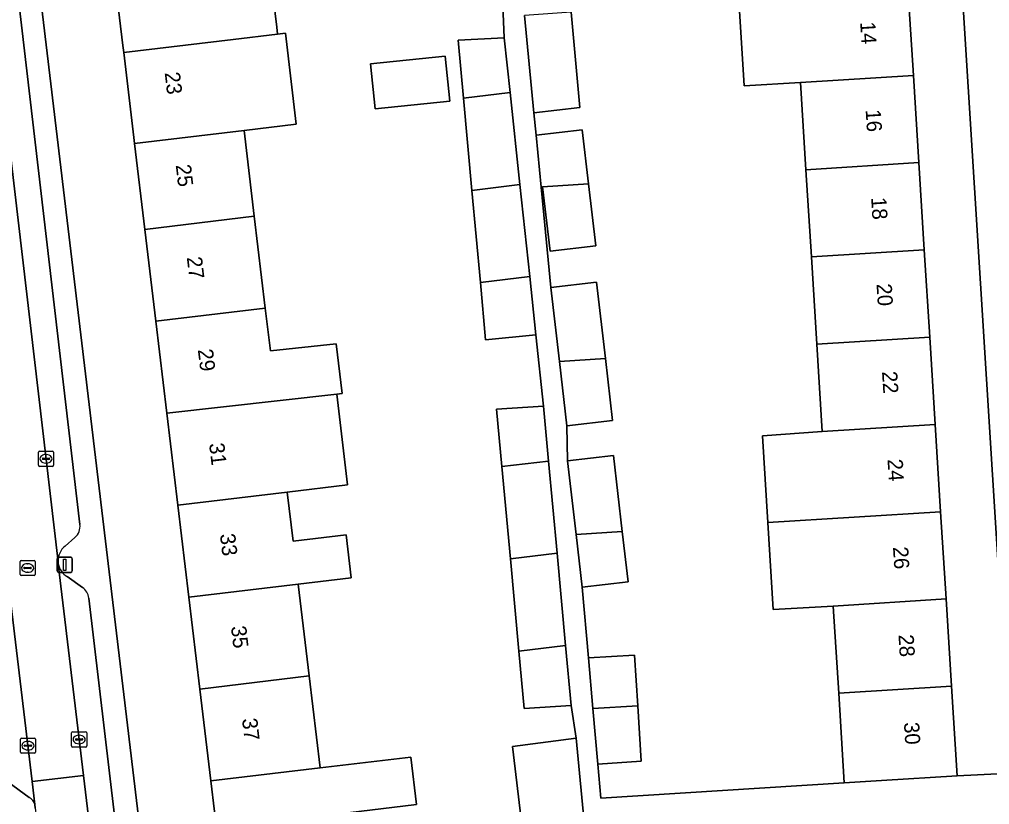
# Model space of a CAD drawing. Extents: x 159053 to 160042, y 380449 to 381423.
# Drawn here: x 159742.8 to 159806.8, y 381062.1 to 381113.8 of the extents above; entities that cross this region are included whole.
import ezdxf

# ---------------------------------------------------------------- set-up
doc = ezdxf.new("R2010")
doc.units = 0
for name, color, linetype in [('IMGEO_Erf', 7, 'Continuous'), ('IMGEO_Kolk', 7, 'Continuous'), ('IMGEO_Lichtmast', 7, 'Continuous'), ('IMGEO_Pand', 7, 'Continuous'), ('IMGEO_Pand_nummerreeks', 7, 'Continuous'), ('IMGEO_Parkeervlak_open', 7, 'Continuous'), ('IMGEO_Rijbaan_lokaal_open', 7, 'Continuous'), ('IMGEO_Rioolput', 7, 'Continuous'), ('IMGEO_Voetpad_open', 7, 'Continuous')]:
    doc.layers.add(name, color=color, linetype=linetype)

msp = doc.modelspace()

# ---------------------------------------------------------------- linework, layer by layer
at = {"layer": 'IMGEO_Erf'}
for points in [[(159804.558, 381122.022), (159801.001, 381121.799), (159801.37, 381115.898), (159801.729, 381110.146), (159802.089, 381104.395), (159802.448, 381098.643), (159802.807, 381092.891), (159803.167, 381087.139), (159803.526, 381081.388), (159803.886, 381075.636), (159804.245, 381069.884), (159804.614, 381063.981), (159807.743, 381064.122)], [(159808.146, 381064.543), (159804.558, 381122.022)], [(159759.082, 381119.128), (159759.776, 381113.325), (159759.831, 381112.868), (159760.35, 381112.93), (159761.066, 381106.925), (159757.623, 381106.513), (159758.3, 381100.857), (159759.025, 381094.798), (159759.361, 381091.985), (159763.695, 381092.441), (159764.085, 381089.176), (159763.731, 381089.136), (159764.447, 381083.15), (159760.475, 381082.677), (159760.863, 381079.436), (159764.353, 381079.852), (159764.689, 381077.034), (159761.2, 381076.618), (159761.925, 381070.558), (159762.65, 381064.499), (159768.604, 381065.209), (159768.978, 381062.082), (159763.024, 381061.372)], [(159776.036, 381059.833), (159775.309, 381065.904), (159779.507, 381066.465), (159779.179, 381068.605), (159776.08, 381068.408), (159775.732, 381072.205), (159775.173, 381078.284), (159774.615, 381084.361), (159774.267, 381088.149), (159777.365, 381088.346), (159776.861, 381093.048), (159773.546, 381092.723), (159773.2, 381096.491), (159772.642, 381102.567), (159772.083, 381108.647), (159771.732, 381112.464), (159774.767, 381112.629), (159774.571, 381117.447)], [(159779.189, 381114.313), (159779.741, 381108.032), (159776.728, 381107.683), (159776.87, 381106.211), (159779.911, 381106.563), (159780.325, 381102.99), (159780.799, 381098.903), (159777.786, 381098.554), (159777.295, 381102.792), (159777.202, 381102.786), (159777.842, 381096.174), (159780.855, 381096.523), (159781.439, 381091.481), (159781.913, 381087.394), (159778.9, 381087.045), (159778.949, 381084.734), (159781.962, 381085.083), (159782.542, 381080.076), (159782.927, 381076.754), (159779.914, 381076.405), (159780.322, 381071.745), (159783.361, 381071.935), (159783.569, 381068.591), (159783.797, 381064.934), (159780.935, 381064.755), (159781.131, 381062.513), (159797.177, 381063.516), (159796.808, 381069.419), (159796.449, 381075.171), (159792.5, 381074.931), (159792.141, 381080.676), (159791.784, 381086.391), (159795.73, 381086.674), (159795.371, 381092.426), (159795.012, 381098.178), (159794.652, 381103.93), (159794.293, 381109.681), (159790.573, 381109.449), (159790.219, 381115.101)]]:
    msp.add_lwpolyline(points, dxfattribs=at)
for points in [[(159753.263, 381081.818), (159752.539, 381087.877), (159751.814, 381093.937), (159751.089, 381099.997), (159750.413, 381105.65), (159750.364, 381106.057), (159749.694, 381111.659), (159749.639, 381112.116), (159748.896, 381118.323), (159747.316, 381118.125), (159743.929, 381117.699), (159752.656, 381044.718), (159757.631, 381045.313), (159756.888, 381051.519), (159756.163, 381057.579), (159755.439, 381063.638), (159754.714, 381069.698), (159753.989, 381075.758)], [(159766.259, 381107.935), (159765.957, 381110.913), (159770.882, 381111.413), (159771.184, 381108.435)]]:
    msp.add_lwpolyline(points, close=True, dxfattribs=at)
at = {"layer": 'IMGEO_Kolk'}
for p, q in [((159744.074, 381084.45), (159744.074, 381085.302)), ((159744.149, 381085.376), (159745.001, 381085.376)), ((159744.562, 381085.156), (159744.587, 381085.156)), ((159745.075, 381085.302), (159745.075, 381084.45)), ((159744.333, 381084.87), (159744.333, 381084.882)), ((159744.771, 381084.833), (159744.373, 381084.833)), ((159744.376, 381084.919), (159744.774, 381084.919)), ((159744.585, 381084.596), (159744.56, 381084.596)), ((159744.817, 381084.882), (159744.817, 381084.87)), ((159745.001, 381084.376), (159744.149, 381084.376)), ((159746.258, 381065.95), (159746.258, 381066.802)), ((159746.333, 381066.876), (159747.185, 381066.876)), ((159746.746, 381066.656), (159746.771, 381066.656)), ((159747.259, 381066.802), (159747.259, 381065.95)), ((159742.883, 381065.539), (159742.883, 381066.391)), ((159742.958, 381066.465), (159743.81, 381066.465)), ((159743.142, 381065.959), (159743.142, 381065.971)), ((159743.185, 381066.008), (159743.583, 381066.008)), ((159743.371, 381066.245), (159743.396, 381066.245)), ((159743.626, 381065.971), (159743.626, 381065.959)), ((159743.884, 381066.391), (159743.884, 381065.539)), ((159746.517, 381066.37), (159746.517, 381066.382)), ((159746.955, 381066.333), (159746.557, 381066.333)), ((159746.56, 381066.419), (159746.958, 381066.419)), ((159746.769, 381066.096), (159746.744, 381066.096)), ((159747.001, 381066.382), (159747.001, 381066.37)), ((159743.81, 381065.465), (159742.958, 381065.465)), ((159743.58, 381065.922), (159743.182, 381065.922)), ((159743.394, 381065.685), (159743.369, 381065.685)), ((159747.185, 381065.876), (159746.333, 381065.876))]:
    msp.add_line(p, q, dxfattribs=at)
for points in [[(159744.074, 381084.45), (159744.074, 381085.302)], [(159744.149, 381085.376), (159745.001, 381085.376)], [(159745.075, 381085.302), (159745.075, 381084.45)], [(159745.001, 381084.376), (159744.149, 381084.376)], [(159746.258, 381065.95), (159746.258, 381066.802)], [(159746.333, 381066.876), (159747.185, 381066.876)], [(159747.259, 381066.802), (159747.259, 381065.95)], [(159742.883, 381065.539), (159742.883, 381066.391)], [(159742.958, 381066.465), (159743.81, 381066.465)], [(159743.884, 381066.391), (159743.884, 381065.539)], [(159743.81, 381065.465), (159742.958, 381065.465)], [(159747.185, 381065.876), (159746.333, 381065.876)]]:
    msp.add_lwpolyline(points, dxfattribs=at)
for centre, radius, start, end in [((159744.151, 381085.3), 0.0765, 91.55205, 178.44795), ((159744.151, 381085.3), 0.0765, 91.55205, 178.44795), ((159744.999, 381085.3), 0.0765, 1.55205, 88.44795), ((159744.999, 381085.3), 0.0765, 1.55205, 88.44795), ((159744.373, 381084.879), 0.0403, 85.87752, 175.75265), ((159744.37, 381084.869), 0.0366, 178.93798, 274.71019), ((159744.774, 381084.876), 0.043, 264.86636, 352.45326), ((159744.778, 381084.881), 0.0386, 1.73085, 96.63898), ((159744.151, 381084.452), 0.0765, 181.55205, 268.44795), ((159744.151, 381084.452), 0.0765, 181.55205, 268.44795), ((159744.999, 381084.452), 0.0765, 271.55205, 358.44795), ((159744.999, 381084.452), 0.0765, 271.55205, 358.44795), ((159746.335, 381066.8), 0.0765, 91.55205, 178.44795), ((159746.335, 381066.8), 0.0765, 91.55205, 178.44795), ((159747.183, 381066.8), 0.0765, 1.55205, 88.44795), ((159747.183, 381066.8), 0.0765, 1.55205, 88.44795), ((159742.96, 381066.389), 0.0765, 91.55205, 178.44795), ((159742.96, 381066.389), 0.0765, 91.55205, 178.44795), ((159743.182, 381065.968), 0.0403, 85.87752, 175.75265), ((159743.587, 381065.97), 0.0386, 1.73085, 96.63898), ((159743.808, 381066.389), 0.0765, 1.55205, 88.44795), ((159743.808, 381066.389), 0.0765, 1.55205, 88.44795), ((159746.557, 381066.379), 0.0403, 85.87752, 175.75265), ((159746.554, 381066.369), 0.0366, 178.93798, 274.71019), ((159746.958, 381066.376), 0.043, 264.86636, 352.45326), ((159746.962, 381066.381), 0.0386, 1.73085, 96.63898), ((159742.96, 381065.541), 0.0765, 181.55205, 268.44795), ((159742.96, 381065.541), 0.0765, 181.55205, 268.44795), ((159743.179, 381065.958), 0.0366, 178.93798, 274.71019), ((159743.583, 381065.965), 0.043, 264.86636, 352.45326), ((159743.808, 381065.541), 0.0765, 271.55205, 358.44795), ((159743.808, 381065.541), 0.0765, 271.55205, 358.44795), ((159746.335, 381065.952), 0.0765, 181.55205, 268.44795), ((159746.335, 381065.952), 0.0765, 181.55205, 268.44795), ((159747.183, 381065.952), 0.0765, 271.55205, 358.44795), ((159747.183, 381065.952), 0.0765, 271.55205, 358.44795)]:
    msp.add_arc(centre, radius, start, end, dxfattribs=at)
for centre, major_axis, ratio, start_param, end_param in [((159744.561, 381084.876), (-0.387, 0.002), 0.722429, 4.712389, 7.853982), ((159744.586, 381084.876), (-0.39, 0.002), 0.717154, 1.570796, 4.712389), ((159746.745, 381066.376), (-0.387, 0.002), 0.722429, 4.712389, 7.853982), ((159746.77, 381066.376), (-0.39, 0.002), 0.717154, 1.570796, 4.712389), ((159743.37, 381065.965), (-0.387, 0.002), 0.722429, 4.712389, 7.853982), ((159743.395, 381065.965), (-0.39, 0.002), 0.717154, 1.570796, 4.712389)]:
    msp.add_ellipse(centre, major_axis=major_axis, ratio=ratio, start_param=start_param, end_param=end_param, dxfattribs=at)
at = {"layer": 'IMGEO_Lichtmast'}
for p, q in [((159745.311, 381077.484), (159745.311, 381078.284)), ((159745.311, 381078.284), (159745.311, 381077.484)), ((159745.411, 381078.384), (159746.201, 381078.384)), ((159746.201, 381078.384), (159745.411, 381078.384)), ((159746.301, 381078.284), (159746.301, 381077.484)), ((159746.301, 381077.484), (159746.301, 381078.284)), ((159746.201, 381077.384), (159745.411, 381077.384)), ((159745.411, 381077.384), (159746.201, 381077.384))]:
    msp.add_line(p, q, dxfattribs=at)
msp.add_lwpolyline([(159745.731, 381078.259), (159745.881, 381078.259), (159745.881, 381077.509), (159745.731, 381077.509), (159745.731, 381078.259)], dxfattribs=at)
for centre, start, end in [((159745.411, 381078.284), 90, 180), ((159745.411, 381078.284), 90, 180), ((159746.201, 381078.284), 0, 90), ((159746.201, 381078.284), 360, 90), ((159745.411, 381077.484), 180, 270), ((159745.411, 381077.484), 180, 270), ((159746.201, 381077.484), 270, 0), ((159746.201, 381077.484), 270, 0)]:
    msp.add_arc(centre, 0.1, start, end, dxfattribs=at)
at = {"layer": 'IMGEO_Pand'}
for points in [[(159756.107, 381119.186), (159748.896, 381118.323), (159749.639, 381112.116), (159749.694, 381111.659), (159756.905, 381112.519), (159759.831, 381112.868), (159759.776, 381113.325), (159759.082, 381119.128), (159756.156, 381118.778)], [(159801.729, 381110.146), (159801.37, 381115.898), (159790.219, 381115.101), (159790.573, 381109.449), (159794.293, 381109.681)], [(159779.189, 381114.313), (159776.101, 381114.092), (159776.728, 381107.683), (159779.741, 381108.032)], [(159759.831, 381112.868), (159756.905, 381112.519), (159749.694, 381111.659), (159750.364, 381106.057), (159750.413, 381105.65), (159757.623, 381106.513), (159761.066, 381106.925), (159760.35, 381112.93)], [(159772.083, 381108.647), (159775.154, 381109.013), (159774.767, 381112.629), (159771.732, 381112.464)], [(159770.882, 381111.413), (159765.957, 381110.913), (159766.259, 381107.935), (159771.184, 381108.435)], [(159801.729, 381110.146), (159794.293, 381109.681), (159794.652, 381103.93), (159802.089, 381104.395)], [(159772.642, 381102.567), (159775.803, 381102.944), (159775.154, 381109.013), (159772.083, 381108.647)], [(159757.623, 381106.513), (159750.413, 381105.65), (159751.089, 381099.997), (159758.3, 381100.857)], [(159779.911, 381106.563), (159776.87, 381106.211), (159777.202, 381102.786), (159777.295, 381102.792), (159780.325, 381102.99)], [(159802.448, 381098.643), (159802.089, 381104.395), (159794.652, 381103.93), (159795.012, 381098.178)], [(159772.642, 381102.567), (159773.2, 381096.491), (159776.451, 381096.879), (159775.803, 381102.944)], [(159777.295, 381102.792), (159777.786, 381098.554), (159780.799, 381098.903), (159780.325, 381102.99)], [(159751.814, 381093.937), (159759.025, 381094.798), (159758.3, 381100.857), (159751.089, 381099.997)], [(159802.448, 381098.643), (159795.012, 381098.178), (159795.371, 381092.426), (159802.807, 381092.891)], [(159776.451, 381096.879), (159773.2, 381096.491), (159773.546, 381092.723), (159776.861, 381093.048)], [(159781.439, 381091.481), (159780.855, 381096.523), (159777.842, 381096.174), (159778.41, 381091.276)], [(159751.814, 381093.937), (159752.539, 381087.877), (159763.731, 381089.136), (159764.085, 381089.176), (159763.695, 381092.441), (159759.361, 381091.985), (159759.025, 381094.798)], [(159803.167, 381087.139), (159802.807, 381092.891), (159795.371, 381092.426), (159795.73, 381086.674)], [(159781.439, 381091.481), (159778.41, 381091.276), (159778.9, 381087.045), (159781.913, 381087.394)], [(159760.475, 381082.677), (159764.447, 381083.15), (159763.731, 381089.136), (159752.539, 381087.877), (159753.263, 381081.818)], [(159777.697, 381084.728), (159777.365, 381088.346), (159774.267, 381088.149), (159774.615, 381084.361)], [(159803.167, 381087.139), (159795.73, 381086.674), (159791.784, 381086.391), (159792.141, 381080.676), (159803.526, 381081.388)], [(159778.256, 381078.652), (159777.697, 381084.728), (159774.615, 381084.361), (159775.173, 381078.284)], [(159779.511, 381079.886), (159782.542, 381080.076), (159781.962, 381085.083), (159778.949, 381084.734)], [(159753.989, 381075.758), (159761.2, 381076.618), (159764.689, 381077.034), (159764.353, 381079.852), (159760.863, 381079.436), (159760.475, 381082.677), (159753.263, 381081.818)], [(159792.141, 381080.676), (159792.5, 381074.931), (159796.449, 381075.171), (159803.886, 381075.636), (159803.526, 381081.388)], [(159782.542, 381080.076), (159779.511, 381079.886), (159779.914, 381076.405), (159782.927, 381076.754)], [(159778.256, 381078.652), (159775.173, 381078.284), (159775.732, 381072.205), (159778.814, 381072.572)], [(159753.989, 381075.758), (159754.714, 381069.698), (159761.925, 381070.558), (159761.2, 381076.618)], [(159804.245, 381069.884), (159803.886, 381075.636), (159796.449, 381075.171), (159796.808, 381069.419)], [(159778.814, 381072.572), (159775.732, 381072.205), (159776.08, 381068.408), (159779.179, 381068.605)], [(159780.322, 381071.745), (159780.615, 381068.406), (159783.569, 381068.591), (159783.361, 381071.935)], [(159762.65, 381064.499), (159761.925, 381070.558), (159754.714, 381069.698), (159755.439, 381063.638)], [(159804.245, 381069.884), (159796.808, 381069.419), (159797.177, 381063.516), (159799.624, 381063.669), (159804.614, 381063.981)], [(159783.569, 381068.591), (159780.615, 381068.406), (159780.935, 381064.755), (159783.797, 381064.934)], [(159776.036, 381059.833), (159780.109, 381060.244), (159779.507, 381066.465), (159775.309, 381065.904)], [(159763.375, 381058.439), (159763.024, 381061.372), (159768.978, 381062.082), (159768.604, 381065.209), (159762.65, 381064.499), (159755.439, 381063.638), (159756.163, 381057.579)]]:
    msp.add_lwpolyline(points, close=True, dxfattribs=at)
at = {"layer": 'IMGEO_Parkeervlak_open'}
for points in [[(159740.79, 381117.283), (159741.416, 381111.93), (159741.732, 381109.228), (159745.368, 381078.092)], [(159743.846, 381062.081), (159743.67, 381063.607), (159738.227, 381108.806), (159737.901, 381111.507), (159737.279, 381116.674)], [(159746.813, 381080.552), (159742.765, 381115.163)], [(159745.836, 381079.117), (159746.481, 381079.685)], [(159745.386, 381077.944), (159747.041, 381063.991), (159747.365, 381061.26), (159749.729, 381041.336)], [(159746.976, 381076.388), (159745.966, 381077.112)], [(159751.162, 381043.868), (159747.387, 381075.693)], [(159742.052, 381063.583), (159743.47, 381062.554)]]:
    msp.add_lwpolyline(points, dxfattribs=at)
for centre, radius, start, end in [((159745.821, 381080.435), 0.999, 311.35591, 6.73744), ((159746.581, 381078.157), 1.215, 127.83676, 183.08175), ((159746.578, 381078.157), 1.211, 190.13339, 239.6285), ((159746.397, 381075.577), 0.997, 6.70857, 54.48876), ((159743.109, 381061.881), 0.764, 15.17346, 61.79074)]:
    msp.add_arc(centre, radius, start, end, dxfattribs=at)
at = {"layer": 'IMGEO_Rijbaan_lokaal_open'}
for points in [[(159738.227, 381108.806), (159743.67, 381063.607), (159747.041, 381063.991), (159745.386, 381077.944), (159745.368, 381078.092), (159741.732, 381109.228)], [(159743.846, 381062.081), (159743.87, 381061.853), (159743.991, 381060.875), (159747.365, 381061.26), (159747.041, 381063.991), (159743.67, 381063.607)]]:
    msp.add_lwpolyline(points, close=True, dxfattribs=at)
at = {"layer": 'IMGEO_Rioolput'}
for p, q in [((159742.937, 381078.176), (159743.789, 381078.176)), ((159742.862, 381077.25), (159742.862, 381078.102)), ((159743.121, 381077.67), (159743.121, 381077.682)), ((159743.559, 381077.633), (159743.161, 381077.633)), ((159743.164, 381077.719), (159743.562, 381077.719)), ((159743.35, 381077.956), (159743.375, 381077.956)), ((159743.605, 381077.682), (159743.605, 381077.67)), ((159743.863, 381078.102), (159743.863, 381077.25)), ((159743.789, 381077.176), (159742.937, 381077.176)), ((159743.373, 381077.396), (159743.348, 381077.396))]:
    msp.add_line(p, q, dxfattribs=at)
for points in [[(159742.937, 381078.176), (159743.789, 381078.176)], [(159742.862, 381077.25), (159742.862, 381078.102)], [(159743.863, 381078.102), (159743.863, 381077.25)], [(159743.789, 381077.176), (159742.937, 381077.176)]]:
    msp.add_lwpolyline(points, dxfattribs=at)
for centre, radius, start, end in [((159742.939, 381078.1), 0.0765, 91.55205, 178.44795), ((159742.939, 381078.1), 0.0765, 91.55205, 178.44795), ((159743.787, 381078.1), 0.0765, 1.55205, 88.44795), ((159743.787, 381078.1), 0.0765, 1.55205, 88.44795), ((159743.161, 381077.679), 0.0403, 85.87752, 175.75265), ((159743.158, 381077.669), 0.0366, 178.93798, 274.71019), ((159743.562, 381077.676), 0.043, 264.86636, 352.45326), ((159743.566, 381077.681), 0.0386, 1.73085, 96.63898), ((159742.939, 381077.252), 0.0765, 181.55205, 268.44795), ((159742.939, 381077.252), 0.0765, 181.55205, 268.44795), ((159743.787, 381077.252), 0.0765, 271.55205, 358.44795), ((159743.787, 381077.252), 0.0765, 271.55205, 358.44795)]:
    msp.add_arc(centre, radius, start, end, dxfattribs=at)
for centre, major_axis, ratio, start_param, end_param in [((159743.349, 381077.676), (-0.387, 0.002), 0.722429, 4.712389, 7.853982), ((159743.374, 381077.676), (-0.39, 0.002), 0.717154, 1.570796, 4.712389)]:
    msp.add_ellipse(centre, major_axis=major_axis, ratio=ratio, start_param=start_param, end_param=end_param, dxfattribs=at)
at = {"layer": 'IMGEO_Voetpad_open'}
for points in [[(159805.262, 381183.767), (159805.215, 381184.597), (159805.167, 381185.443), (159797.09, 381184.946), (159797.835, 381173.024), (159798.749, 381158.383), (159802.342, 381158.581), (159804.237, 381127.591), (159804.269, 381127.041), (159804.409, 381124.612), (159804.558, 381122.022), (159808.146, 381064.543), (159808.382, 381060.758), (159810.986, 381019.039), (159811.331, 381014.723), (159815.746, 381015.393), (159815.494, 381015.771), (159814.172, 381016.913)], [(159754.288, 381005.764), (159761.23, 381006.355), (159757.597, 381009.872), (159757.51, 381010.416), (159757.213, 381012.261), (159756.711, 381014.473), (159756.473, 381015.63), (159755.345, 381022.229), (159753.21, 381040.083), (159752.656, 381044.718), (159743.929, 381117.699), (159747.316, 381118.125), (159747.118, 381122.653), (159743.572, 381181.753)], [(159774.571, 381117.447), (159774.767, 381112.629), (159775.154, 381109.013), (159775.803, 381102.944), (159776.451, 381096.879), (159776.861, 381093.048), (159777.365, 381088.346), (159777.697, 381084.728), (159778.256, 381078.652), (159778.814, 381072.572), (159779.179, 381068.605), (159779.507, 381066.465), (159780.109, 381060.244)], [(159742.765, 381115.163), (159746.813, 381080.552)], [(159807.743, 381064.122), (159804.614, 381063.981), (159799.624, 381063.669), (159797.177, 381063.516), (159781.131, 381062.513), (159780.935, 381064.755), (159780.615, 381068.406), (159780.322, 381071.745), (159779.914, 381076.405), (159779.511, 381079.886), (159778.949, 381084.734), (159778.9, 381087.045), (159778.41, 381091.276), (159777.842, 381096.174), (159777.202, 381102.786), (159776.87, 381106.211), (159776.728, 381107.683), (159776.101, 381114.092)], [(159746.481, 381079.685), (159745.836, 381079.117)], [(159745.368, 381078.092), (159745.386, 381077.944)], [(159745.966, 381077.112), (159746.976, 381076.388)], [(159747.387, 381075.693), (159751.162, 381043.868)], [(159743.47, 381062.554), (159742.052, 381063.583)], [(159743.87, 381061.853), (159743.846, 381062.081)]]:
    msp.add_lwpolyline(points, dxfattribs=at)
for centre, radius, start, end in [((159745.821, 381080.435), 0.999, 311.35591, 6.73744), ((159746.581, 381078.157), 1.215, 127.83676, 183.08175), ((159746.578, 381078.157), 1.211, 190.13339, 239.6285), ((159746.397, 381075.577), 0.997, 6.70857, 54.48876), ((159743.109, 381061.881), 0.764, 15.17346, 61.79074)]:
    msp.add_arc(centre, radius, start, end, dxfattribs=at)

# ---------------------------------------------------------------- texts
at = {"layer": 'IMGEO_Pand_nummerreeks'}
for s, rotation, p in [('14', 273.57572, (159798.223, 381113.655)), ('23', 276.82372, (159752.392, 381110.316)), ('16', 273.57572, (159798.584, 381107.874)), ('25', 276.82372, (159753.12, 381104.232)), ('18', 273.57572, (159798.946, 381102.089)), ('27', 276.8225, (159753.848, 381098.148)), ('20', 273.57572, (159799.301, 381096.398)), ('29', 276.8225, (159754.576, 381092.064)), ('22', 273.57572, (159799.663, 381090.622)), ('31', 276.8225, (159755.317, 381085.868)), ('24', 273.57572, (159800.024, 381084.837)), ('33', 276.8225, (159756.032, 381079.895)), ('26', 273.57572, (159800.385, 381079.056)), ('35', 276.8225, (159756.76, 381073.811)), ('28', 273.57572, (159800.747, 381073.271)), ('37', 276.8225, (159757.488, 381067.727)), ('30', 273.57572, (159801.108, 381067.489))]:
    msp.add_text(s, height=1, rotation=rotation, dxfattribs=at).set_placement(p)

doc.saveas('drawing.dxf')
